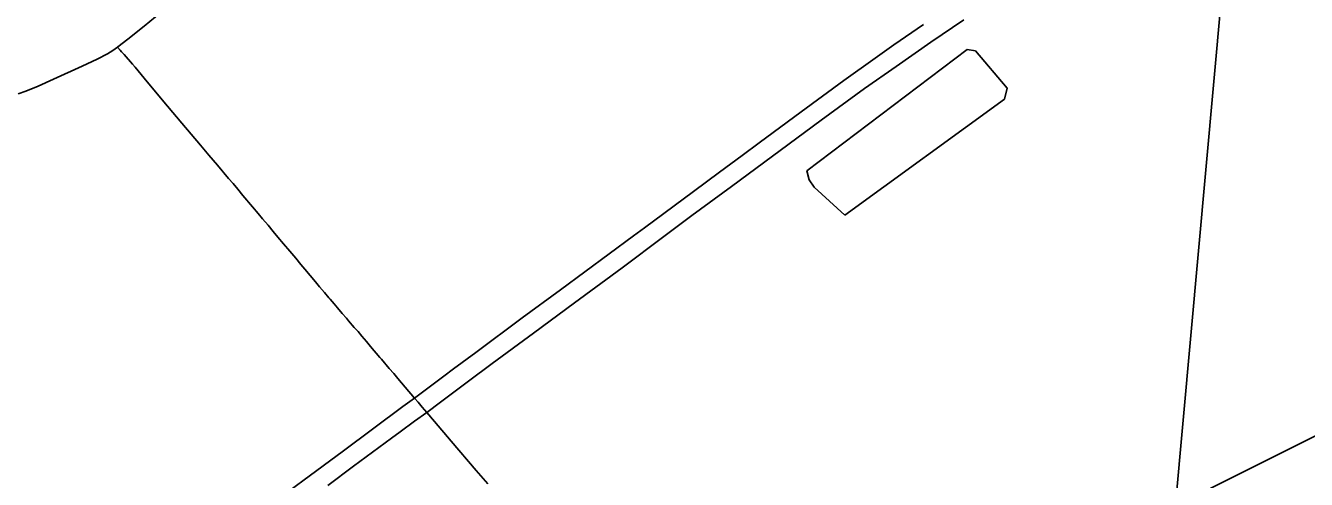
# Model space of a CAD drawing. Extents: x -49 to -8.2, y 9.4 to 23.5.
# Drawn here: x -11.168 to -10.474, y 9.898 to 10.143 of the extents above; entities that cross this region are included whole.
import ezdxf

# ---------------------------------------------------------------- set-up
doc = ezdxf.new("R2010")
doc.units = 0
for name, color, linetype in [('GM_X_Adjacent_County', 7, 'Continuous'), ('GM_X_County_Road', 7, 'Continuous'), ('GM_X_Interstate_Route', 7, 'Continuous'), ('GM_X_Minor_Lake', 7, 'Continuous'), ('GM_X_Township_Road', 7, 'Continuous')]:
    doc.layers.add(name, color=color, linetype=linetype)

msp = doc.modelspace()

# ---------------------------------------------------------------- linework, layer by layer
at = {"layer": 'GM_X_Adjacent_County'}
msp.add_line((-9.97219, 16.20866), (-10.58774, 9.40866), dxfattribs=at)
at = {"layer": 'GM_X_County_Road'}
for points in [[(-11.11787, 10.13169), (-11.11757, 10.13189), (-11.11228, 10.13598), (-11.10346, 10.14315), (-11.08188, 10.16094)], [(-11.17157, 10.10647), (-11.16744, 10.10792), (-11.16083, 10.11069), (-11.15259, 10.11436), (-11.13699, 10.12135), (-11.12883, 10.1252), (-11.12331, 10.12812), (-11.12042, 10.12997), (-11.11787, 10.13169)], [(-10.54452, 9.88344), (-10.5069, 9.90225), (-10.4722, 9.91965), (-10.43056, 9.94054), (-10.39733, 9.95741), (-10.33911, 9.9868), (-10.29325, 10.00964), (-10.26129, 10.02559), (-10.24192, 10.03545), (-10.22391, 10.04456), (-10.20321, 10.05524), (-10.15893, 10.07778), (-10.134, 10.09043), (-10.10089, 10.10754), (-10.0968, 10.10982), (-10.09321, 10.11216)]]:
    msp.add_lwpolyline(points, dxfattribs=at)
at = {"layer": 'GM_X_Interstate_Route'}
for points in [[(-11.0429, 9.87819), (-10.99536, 9.91318), (-10.96321, 9.93712), (-10.95697, 9.94176), (-10.94103, 9.95362), (-10.93579, 9.95751), (-10.92382, 9.96639), (-10.89861, 9.98508), (-10.87781, 10.00031), (-10.83838, 10.02955), (-10.83238, 10.03398), (-10.80594, 10.0536), (-10.79177, 10.06404), (-10.77957, 10.07302), (-10.7702, 10.07999), (-10.74747, 10.0968), (-10.72443, 10.11371), (-10.70749, 10.1258), (-10.69735, 10.13297), (-10.68123, 10.14406)], [(-11.00394, 9.89446), (-10.98997, 9.90483), (-10.96945, 9.91994), (-10.96471, 9.92345), (-10.95695, 9.92916), (-10.95037, 9.934), (-10.94296, 9.93945), (-10.92778, 9.95084), (-10.91484, 9.96052), (-10.89257, 9.9769), (-10.87037, 9.99338), (-10.84455, 10.01229), (-10.82185, 10.02915), (-10.80668, 10.04051), (-10.78527, 10.05624), (-10.73675, 10.09217), (-10.71326, 10.10934), (-10.69614, 10.12131), (-10.67733, 10.13436), (-10.65947, 10.14648)]]:
    msp.add_lwpolyline(points, dxfattribs=at)
at = {"layer": 'GM_X_Minor_Lake'}
for points in [[(-10.72392, 10.04071), (-10.74051, 10.05593), (-10.74314, 10.05995), (-10.74442, 10.06472), (-10.65768, 10.13048), (-10.65312, 10.12966), (-10.636, 10.1095), (-10.6374, 10.10362)], [(-10.6374, 10.10362), (-10.72392, 10.04071)]]:
    msp.add_lwpolyline(points, dxfattribs=at)
at = {"layer": 'GM_X_Township_Road'}
for points in [[(-11.00273, 9.99535), (-11.00333, 9.99604), (-11.00573, 9.99889), (-11.00836, 10.00196), (-11.01055, 10.00458), (-11.01639, 10.01144), (-11.01859, 10.01405), (-11.02131, 10.01744), (-11.02453, 10.02123), (-11.0279, 10.02529), (-11.03091, 10.02885), (-11.0335, 10.03194), (-11.03629, 10.03529), (-11.0393, 10.03884), (-11.04167, 10.04172), (-11.0447, 10.04525), (-11.04991, 10.05143), (-11.05267, 10.05479), (-11.05528, 10.05786), (-11.0577, 10.0607), (-11.06371, 10.06782), (-11.06833, 10.07328), (-11.07294, 10.07873), (-11.08298, 10.09059), (-11.09082, 10.09982), (-11.10177, 10.11294), (-11.10829, 10.12085), (-11.10971, 10.12249), (-11.11431, 10.12781), (-11.11559, 10.12929), (-11.11644, 10.13019), (-11.11787, 10.13169)], [(-10.91728, 9.89523), (-10.92354, 9.90253), (-10.93705, 9.91835), (-10.94611, 9.92899), (-10.95037, 9.934), (-10.95274, 9.9368), (-10.95493, 9.93943), (-10.95697, 9.94176), (-10.95698, 9.94176), (-10.96201, 9.94768), (-10.96606, 9.95238), (-10.96825, 9.955), (-10.97071, 9.9578), (-10.97491, 9.96278), (-10.97572, 9.96372), (-10.98072, 9.96964), (-10.98289, 9.97227), (-10.98556, 9.97529), (-10.98754, 9.97768), (-10.98962, 9.97998), (-10.99267, 9.98351), (-10.99389, 9.98491), (-10.99608, 9.98753), (-10.99871, 9.9906), (-11.00049, 9.99274), (-11.00273, 9.99535)]]:
    msp.add_lwpolyline(points, dxfattribs=at)

doc.saveas('drawing.dxf')
